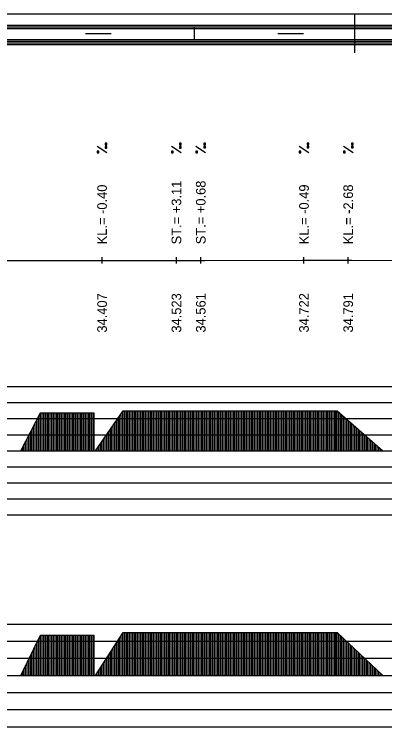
# Model space of a CAD drawing. Extents: x 2 to 10148, y 0 to 380.
# Drawn here: x 3726.9 to 3784.7, y 269 to 380 of the extents above; entities that cross this region are included whole.
import ezdxf

# ---------------------------------------------------------------- set-up
doc = ezdxf.new("R2010")
doc.units = 0
for name, color, linetype in [('NIVELETA_CARA', 7, 'Continuous'), ('NIVELETA_TEXT', 7, 'Continuous'), ('RAM', 7, 'Continuous'), ('ZRYCHL_CARA', 7, 'Continuous'), ('ZRYCHL_CARA_C', 7, 'Continuous'), ('ZRYCHL_RASTR', 7, 'Continuous')]:
    doc.layers.add(name, color=color, linetype=linetype)

msp = doc.modelspace()

# ---------------------------------------------------------------- linework, layer by layer
at = {"layer": 'NIVELETA_CARA'}
for p, q in [((3740.57, 341.15), (3740.57, 342.15)), ((3752.17, 341.15), (3752.17, 342.15)), ((3755.97, 341.16), (3755.97, 342.16)), ((3772.07, 341.17), (3772.07, 342.17)), ((3778.97, 341.17), (3778.97, 342.17)), ((3677.6, 341.65), (3740.47, 341.65)), ((3740.47, 341.65), (3740.57, 341.65)), ((3740.57, 341.65), (3740.67, 341.65)), ((3740.67, 341.65), (3751.3, 341.65)), ((3751.3, 341.65), (3752.17, 341.65)), ((3752.17, 341.65), (3753.05, 341.65)), ((3753.05, 341.65), (3755.36, 341.66)), ((3755.36, 341.66), (3755.97, 341.66)), ((3755.97, 341.66), (3756.58, 341.66)), ((3756.58, 341.66), (3771.78, 341.67)), ((3771.78, 341.67), (3772.07, 341.67)), ((3772.07, 341.67), (3772.36, 341.67)), ((3772.36, 341.67), (3778.43, 341.67)), ((3778.43, 341.67), (3778.97, 341.67)), ((3778.97, 341.67), (3779.52, 341.67)), ((3779.52, 341.67), (3792.02, 341.63))]:
    msp.add_line(p, q, dxfattribs=at)
at = {"layer": 'NIVELETA_TEXT'}
for p, q in [((3741.32, 359.92), (3741.07, 359.92)), ((3741.07, 359.92), (3741.07, 359.68)), ((3741.07, 359.68), (3741.08, 359.67)), ((3741.07, 359.67), (3741.32, 359.67)), ((3741.32, 359.67), (3741.32, 359.92)), ((3752.92, 359.92), (3752.67, 359.92)), ((3752.67, 359.92), (3752.67, 359.67)), ((3752.67, 359.67), (3752.92, 359.67)), ((3752.67, 359.67), (3752.68, 359.67)), ((3752.92, 359.67), (3752.92, 359.92)), ((3756.72, 359.93), (3756.47, 359.93)), ((3756.47, 359.93), (3756.47, 359.69)), ((3756.47, 359.69), (3756.48, 359.68)), ((3756.47, 359.68), (3756.72, 359.68)), ((3756.72, 359.68), (3756.72, 359.93)), ((3772.82, 359.94), (3772.57, 359.94)), ((3772.57, 359.94), (3772.57, 359.7)), ((3772.57, 359.7), (3772.58, 359.69)), ((3772.57, 359.69), (3772.82, 359.69)), ((3772.82, 359.69), (3772.82, 359.94)), ((3779.72, 359.94), (3779.47, 359.94)), ((3779.47, 359.94), (3779.47, 359.69)), ((3779.47, 359.69), (3779.72, 359.69)), ((3779.47, 359.69), (3779.48, 359.69)), ((3779.72, 359.69), (3779.72, 359.94)), ((3741.32, 358.41), (3739.82, 359.4)), ((3740.07, 358.65), (3739.82, 358.65)), ((3739.82, 358.65), (3739.82, 358.41)), ((3740.07, 358.41), (3740.07, 358.65)), ((3741.32, 359.41), (3741.07, 359.41)), ((3741.07, 359.41), (3741.07, 359.17)), ((3741.07, 359.17), (3741.08, 359.16)), ((3741.07, 359.16), (3741.32, 359.16)), ((3741.32, 359.16), (3741.32, 359.41)), ((3752.92, 358.4), (3751.42, 359.39)), ((3751.67, 358.65), (3751.42, 358.65)), ((3751.42, 358.65), (3751.42, 358.41)), ((3751.67, 358.4), (3751.67, 358.65)), ((3752.92, 359.41), (3752.67, 359.41)), ((3752.67, 359.41), (3752.67, 359.16)), ((3752.67, 359.16), (3752.92, 359.16)), ((3752.67, 359.16), (3752.68, 359.16)), ((3752.92, 359.16), (3752.92, 359.41)), ((3756.72, 358.41), (3755.22, 359.4)), ((3755.47, 358.66), (3755.22, 358.66)), ((3755.22, 358.66), (3755.22, 358.42)), ((3755.47, 358.41), (3755.47, 358.66)), ((3756.72, 359.42), (3756.47, 359.42)), ((3756.47, 359.42), (3756.47, 359.17)), ((3756.47, 359.17), (3756.72, 359.17)), ((3756.47, 359.17), (3756.48, 359.17)), ((3756.72, 359.17), (3756.72, 359.42)), ((3772.82, 358.42), (3771.32, 359.41)), ((3771.57, 358.67), (3771.32, 358.67)), ((3771.32, 358.67), (3771.32, 358.43)), ((3771.57, 358.42), (3771.57, 358.67)), ((3772.82, 359.43), (3772.57, 359.43)), ((3772.57, 359.43), (3772.57, 359.19)), ((3772.57, 359.19), (3772.58, 359.18)), ((3772.57, 359.18), (3772.82, 359.18)), ((3772.82, 359.18), (3772.82, 359.43)), ((3779.72, 358.42), (3778.22, 359.41)), ((3778.47, 358.67), (3778.22, 358.67)), ((3778.22, 358.67), (3778.22, 358.43)), ((3778.47, 358.42), (3778.47, 358.67)), ((3779.72, 359.43), (3779.47, 359.43)), ((3779.47, 359.43), (3779.47, 359.18)), ((3779.47, 359.18), (3779.72, 359.18)), ((3779.47, 359.18), (3779.48, 359.18)), ((3779.72, 359.18), (3779.72, 359.43)), ((3739.82, 358.41), (3740.07, 358.41)), ((3739.82, 358.41), (3739.83, 358.41)), ((3751.42, 358.41), (3751.43, 358.4)), ((3751.42, 358.4), (3751.67, 358.4)), ((3755.22, 358.42), (3755.23, 358.41)), ((3755.22, 358.41), (3755.47, 358.41)), ((3771.32, 358.43), (3771.33, 358.42)), ((3771.32, 358.42), (3771.57, 358.42)), ((3778.22, 358.43), (3778.23, 358.42)), ((3778.22, 358.42), (3778.47, 358.42))]:
    msp.add_line(p, q, dxfattribs=at)
at = {"layer": 'RAM'}
for p, q in [((4045.76, 380), (3155.54, 380)), ((3780, 374), (3780, 380)), ((4045.76, 378.25), (3155.54, 378.25)), ((4045.76, 378), (3155.54, 378)), ((4045.76, 377.75), (3155.54, 377.75)), ((3755, 376), (3755, 378)), ((3738, 377), (3742, 377)), ((3768, 377), (3772, 377)), ((4045.76, 376), (3155.54, 376)), ((4045.76, 375.75), (3155.54, 375.75)), ((4045.76, 375.5), (3155.54, 375.5)), ((4045.76, 375.25), (3155.54, 375.25))]:
    msp.add_line(p, q, dxfattribs=at)
at = {"layer": 'ZRYCHL_CARA'}
for p, q in [((3727.89, 277), (3730.99, 283.28)), ((3730.89, 277), (3730.89, 283.08)), ((3730.99, 277), (3730.99, 283.28)), ((3730.99, 283.28), (3739.3, 283.28)), ((3731.24, 277), (3731.24, 283.28)), ((3731.49, 277), (3731.49, 283.28)), ((3731.74, 277), (3731.74, 283.28)), ((3731.99, 277), (3731.99, 283.28)), ((3732.24, 277), (3732.24, 283.28)), ((3732.49, 277), (3732.49, 283.28)), ((3732.74, 277), (3732.74, 283.28)), ((3732.99, 277), (3732.99, 283.28)), ((3733.24, 277), (3733.24, 283.28)), ((3733.49, 277), (3733.49, 283.28)), ((3733.74, 277), (3733.74, 283.28)), ((3733.99, 277), (3733.99, 283.28)), ((3734.24, 277), (3734.24, 283.28)), ((3734.49, 277), (3734.49, 283.28)), ((3734.74, 277), (3734.74, 283.28)), ((3734.99, 277), (3734.99, 283.28)), ((3735.24, 277), (3735.24, 283.28)), ((3735.49, 277), (3735.49, 283.28)), ((3735.74, 277), (3735.74, 283.28)), ((3735.99, 277), (3735.99, 283.28)), ((3736.24, 277), (3736.24, 283.28)), ((3736.49, 277), (3736.49, 283.28)), ((3736.74, 277), (3736.74, 283.28)), ((3736.99, 277), (3736.99, 283.28)), ((3737.24, 277), (3737.24, 283.28)), ((3737.49, 277), (3737.49, 283.28)), ((3737.74, 277), (3737.74, 283.28)), ((3737.99, 277), (3737.99, 283.28)), ((3738.24, 277), (3738.24, 283.28)), ((3738.49, 277), (3738.49, 283.28)), ((3738.74, 277), (3738.74, 283.28)), ((3738.99, 277), (3738.99, 283.28)), ((3739.24, 277), (3739.24, 283.28)), ((3739.3, 283.28), (3739.3, 277)), ((3739.56, 277), (3743.86, 283.66)), ((3743.56, 277), (3743.56, 283.19)), ((3743.81, 277), (3743.81, 283.58)), ((3743.86, 277), (3743.86, 283.66)), ((3743.86, 283.66), (3777.25, 283.66)), ((3744.11, 277), (3744.11, 283.66)), ((3744.36, 277), (3744.36, 283.66)), ((3744.61, 277), (3744.61, 283.66)), ((3744.86, 277), (3744.86, 283.66)), ((3745.11, 277), (3745.11, 283.66)), ((3745.36, 277), (3745.36, 283.66)), ((3745.61, 277), (3745.61, 283.66)), ((3745.86, 277), (3745.86, 283.66)), ((3746.11, 277), (3746.11, 283.66)), ((3746.36, 277), (3746.36, 283.66)), ((3746.61, 277), (3746.61, 283.66)), ((3746.86, 277), (3746.86, 283.66)), ((3747.11, 277), (3747.11, 283.66)), ((3747.36, 277), (3747.36, 283.66)), ((3747.61, 277), (3747.61, 283.66)), ((3747.86, 277), (3747.86, 283.66)), ((3748.11, 277), (3748.11, 283.66)), ((3748.36, 277), (3748.36, 283.66)), ((3748.61, 277), (3748.61, 283.66)), ((3748.86, 277), (3748.86, 283.66)), ((3749.11, 277), (3749.11, 283.66)), ((3749.36, 277), (3749.36, 283.66)), ((3749.61, 277), (3749.61, 283.66)), ((3749.86, 277), (3749.86, 283.66)), ((3750.11, 277), (3750.11, 283.66)), ((3750.36, 277), (3750.36, 283.66)), ((3750.61, 277), (3750.61, 283.66)), ((3750.86, 277), (3750.86, 283.66)), ((3751.11, 277), (3751.11, 283.66)), ((3751.36, 277), (3751.36, 283.66)), ((3751.61, 277), (3751.61, 283.66)), ((3751.86, 277), (3751.86, 283.66)), ((3752.11, 277), (3752.11, 283.66)), ((3752.36, 277), (3752.36, 283.66)), ((3752.61, 277), (3752.61, 283.66)), ((3752.86, 277), (3752.86, 283.66)), ((3753.11, 277), (3753.11, 283.66)), ((3753.36, 277), (3753.36, 283.66)), ((3753.61, 277), (3753.61, 283.66)), ((3753.86, 277), (3753.86, 283.66)), ((3754.11, 277), (3754.11, 283.66)), ((3754.36, 277), (3754.36, 283.66)), ((3754.61, 277), (3754.61, 283.66)), ((3754.86, 277), (3754.86, 283.66)), ((3755.11, 277), (3755.11, 283.66)), ((3755.36, 277), (3755.36, 283.66)), ((3755.61, 277), (3755.61, 283.66)), ((3755.86, 277), (3755.86, 283.66)), ((3756.11, 277), (3756.11, 283.66)), ((3756.36, 277), (3756.36, 283.66)), ((3756.61, 277), (3756.61, 283.66)), ((3756.86, 277), (3756.86, 283.66)), ((3757.11, 277), (3757.11, 283.66)), ((3757.36, 277), (3757.36, 283.66)), ((3757.61, 277), (3757.61, 283.66)), ((3757.86, 277), (3757.86, 283.66)), ((3758.11, 277), (3758.11, 283.66)), ((3758.36, 277), (3758.36, 283.66)), ((3758.61, 277), (3758.61, 283.66)), ((3758.86, 277), (3758.86, 283.66)), ((3759.11, 277), (3759.11, 283.66)), ((3759.36, 277), (3759.36, 283.66)), ((3759.61, 277), (3759.61, 283.66)), ((3759.86, 277), (3759.86, 283.66)), ((3760.11, 277), (3760.11, 283.66)), ((3760.36, 277), (3760.36, 283.66)), ((3760.61, 277), (3760.61, 283.66)), ((3760.86, 277), (3760.86, 283.66)), ((3761.11, 277), (3761.11, 283.66)), ((3761.36, 277), (3761.36, 283.66)), ((3761.61, 277), (3761.61, 283.66)), ((3761.86, 277), (3761.86, 283.66)), ((3762.11, 277), (3762.11, 283.66)), ((3762.36, 277), (3762.36, 283.66)), ((3762.61, 277), (3762.61, 283.66)), ((3762.86, 277), (3762.86, 283.66)), ((3763.11, 277), (3763.11, 283.66)), ((3763.36, 277), (3763.36, 283.66)), ((3763.61, 277), (3763.61, 283.66)), ((3763.86, 277), (3763.86, 283.66)), ((3764.11, 277), (3764.11, 283.66)), ((3764.36, 277), (3764.36, 283.66)), ((3764.61, 277), (3764.61, 283.66)), ((3764.86, 277), (3764.86, 283.66)), ((3765.11, 277), (3765.11, 283.66)), ((3765.36, 277), (3765.36, 283.66)), ((3765.61, 277), (3765.61, 283.66)), ((3765.86, 277), (3765.86, 283.66)), ((3766.11, 277), (3766.11, 283.66)), ((3766.36, 277), (3766.36, 283.66)), ((3766.61, 277), (3766.61, 283.66)), ((3766.86, 277), (3766.86, 283.66)), ((3767.11, 277), (3767.11, 283.66)), ((3767.36, 277), (3767.36, 283.66)), ((3767.61, 277), (3767.61, 283.66)), ((3767.86, 277), (3767.86, 283.66)), ((3768.11, 277), (3768.11, 283.66)), ((3768.36, 277), (3768.36, 283.66)), ((3768.61, 277), (3768.61, 283.66)), ((3768.86, 277), (3768.86, 283.66)), ((3769.11, 277), (3769.11, 283.66)), ((3769.36, 277), (3769.36, 283.66)), ((3769.61, 277), (3769.61, 283.66)), ((3769.86, 277), (3769.86, 283.66)), ((3770.11, 277), (3770.11, 283.66)), ((3770.36, 277), (3770.36, 283.66)), ((3770.61, 277), (3770.61, 283.66)), ((3770.86, 277), (3770.86, 283.66)), ((3771.11, 277), (3771.11, 283.66)), ((3771.36, 277), (3771.36, 283.66)), ((3771.61, 277), (3771.61, 283.66)), ((3771.86, 277), (3771.86, 283.66)), ((3772.11, 277), (3772.11, 283.66)), ((3772.36, 277), (3772.36, 283.66)), ((3772.61, 277), (3772.61, 283.66)), ((3772.86, 277), (3772.86, 283.66)), ((3773.11, 277), (3773.11, 283.66)), ((3773.36, 277), (3773.36, 283.66)), ((3773.61, 277), (3773.61, 283.66)), ((3773.86, 277), (3773.86, 283.66)), ((3774.11, 277), (3774.11, 283.66)), ((3774.36, 277), (3774.36, 283.66)), ((3774.61, 277), (3774.61, 283.66)), ((3774.86, 277), (3774.86, 283.66)), ((3775.11, 277), (3775.11, 283.66)), ((3775.36, 277), (3775.36, 283.66)), ((3775.61, 277), (3775.61, 283.66)), ((3775.86, 277), (3775.86, 283.66)), ((3776.11, 277), (3776.11, 283.66)), ((3776.36, 277), (3776.36, 283.66)), ((3776.61, 277), (3776.61, 283.66)), ((3776.86, 277), (3776.86, 283.66)), ((3777.11, 277), (3777.11, 283.66)), ((3777.25, 277), (3777.25, 283.66)), ((3777.25, 283.66), (3784.35, 277)), ((3777.5, 277), (3777.5, 283.42)), ((3777.75, 277), (3777.75, 283.19)), ((3730.39, 277), (3730.39, 282.07)), ((3730.64, 277), (3730.64, 282.57)), ((3742.81, 277), (3742.81, 282.03)), ((3743.06, 277), (3743.06, 282.42)), ((3743.31, 277), (3743.31, 282.8)), ((3778, 277), (3778, 282.95)), ((3778.25, 277), (3778.25, 282.72)), ((3778.5, 277), (3778.5, 282.48)), ((3778.75, 277), (3778.75, 282.25)), ((3779, 277), (3779, 282.01)), ((3729.89, 277), (3729.89, 281.05)), ((3730.14, 277), (3730.14, 281.56)), ((3742.06, 277), (3742.06, 280.87)), ((3742.31, 277), (3742.31, 281.26)), ((3742.56, 277), (3742.56, 281.64)), ((3779.25, 277), (3779.25, 281.78)), ((3779.5, 277), (3779.5, 281.55)), ((3779.75, 277), (3779.75, 281.31)), ((3780, 277), (3780, 281.08)), ((3780.25, 277), (3780.25, 280.84)), ((3729.39, 277), (3729.39, 280.04)), ((3729.64, 277), (3729.64, 280.55)), ((3741.56, 277), (3741.56, 280.1)), ((3741.81, 277), (3741.81, 280.48)), ((3780.5, 277), (3780.5, 280.61)), ((3780.75, 277), (3780.75, 280.37)), ((3781, 277), (3781, 280.14)), ((3781.25, 277), (3781.25, 279.91)), ((3728.89, 277), (3728.89, 279.03)), ((3729.14, 277), (3729.14, 279.53)), ((3740.81, 277), (3740.81, 278.93)), ((3741.06, 277), (3741.06, 279.32)), ((3741.31, 277), (3741.31, 279.71)), ((3781.5, 277), (3781.5, 279.67)), ((3781.75, 277), (3781.75, 279.44)), ((3782, 277), (3782, 279.2)), ((3782.25, 277), (3782.25, 278.97)), ((3782.5, 277), (3782.5, 278.73)), ((3728.14, 277), (3728.14, 277.51)), ((3728.39, 277), (3728.39, 278.01)), ((3728.64, 277), (3728.64, 278.52)), ((3740.06, 277), (3740.06, 277.77)), ((3740.31, 277), (3740.31, 278.16)), ((3740.56, 277), (3740.56, 278.55)), ((3782.75, 277), (3782.75, 278.5)), ((3783, 277), (3783, 278.27)), ((3783.25, 277), (3783.25, 278.03)), ((3783.5, 277), (3783.5, 277.8)), ((3783.75, 277), (3783.75, 277.56)), ((3155.54, 277), (4045.76, 277)), ((3739.81, 277), (3739.81, 277.39)), ((3784, 277), (3784, 277.33)), ((3784.25, 277), (3784.25, 277.09))]:
    msp.add_line(p, q, dxfattribs=at)
at = {"layer": 'ZRYCHL_CARA_C'}
for p, q in [((3727.89, 312), (3730.99, 317.89)), ((3730.89, 312), (3730.89, 317.7)), ((3730.99, 312), (3730.99, 317.89)), ((3730.99, 317.89), (3739.3, 317.89)), ((3731.24, 312), (3731.24, 317.89)), ((3731.49, 312), (3731.49, 317.89)), ((3731.74, 312), (3731.74, 317.89)), ((3731.99, 312), (3731.99, 317.89)), ((3732.24, 312), (3732.24, 317.89)), ((3732.49, 312), (3732.49, 317.89)), ((3732.74, 312), (3732.74, 317.89)), ((3732.99, 312), (3732.99, 317.89)), ((3733.24, 312), (3733.24, 317.89)), ((3733.49, 312), (3733.49, 317.89)), ((3733.74, 312), (3733.74, 317.89)), ((3733.99, 312), (3733.99, 317.89)), ((3734.24, 312), (3734.24, 317.89)), ((3734.49, 312), (3734.49, 317.89)), ((3734.74, 312), (3734.74, 317.89)), ((3734.99, 312), (3734.99, 317.89)), ((3735.24, 312), (3735.24, 317.89)), ((3735.49, 312), (3735.49, 317.89)), ((3735.74, 312), (3735.74, 317.89)), ((3735.99, 312), (3735.99, 317.89)), ((3736.24, 312), (3736.24, 317.89)), ((3736.49, 312), (3736.49, 317.89)), ((3736.74, 312), (3736.74, 317.89)), ((3736.99, 312), (3736.99, 317.89)), ((3737.24, 312), (3737.24, 317.89)), ((3737.49, 312), (3737.49, 317.89)), ((3737.74, 312), (3737.74, 317.89)), ((3737.99, 312), (3737.99, 317.89)), ((3738.24, 312), (3738.24, 317.89)), ((3738.49, 312), (3738.49, 317.89)), ((3738.74, 312), (3738.74, 317.89)), ((3738.99, 312), (3738.99, 317.89)), ((3739.24, 312), (3739.24, 317.89)), ((3739.3, 317.89), (3739.3, 312)), ((3739.56, 312), (3743.86, 318.24)), ((3743.56, 312), (3743.56, 317.8)), ((3743.81, 312), (3743.81, 318.17)), ((3743.86, 312), (3743.86, 318.24)), ((3743.86, 318.24), (3777.25, 318.24)), ((3744.11, 312), (3744.11, 318.24)), ((3744.36, 312), (3744.36, 318.24)), ((3744.61, 312), (3744.61, 318.24)), ((3744.86, 312), (3744.86, 318.24)), ((3745.11, 312), (3745.11, 318.24)), ((3745.36, 312), (3745.36, 318.24)), ((3745.61, 312), (3745.61, 318.24)), ((3745.86, 312), (3745.86, 318.24)), ((3746.11, 312), (3746.11, 318.24)), ((3746.36, 312), (3746.36, 318.24)), ((3746.61, 312), (3746.61, 318.24)), ((3746.86, 312), (3746.86, 318.24)), ((3747.11, 312), (3747.11, 318.24)), ((3747.36, 312), (3747.36, 318.24)), ((3747.61, 312), (3747.61, 318.24)), ((3747.86, 312), (3747.86, 318.24)), ((3748.11, 312), (3748.11, 318.24)), ((3748.36, 312), (3748.36, 318.24)), ((3748.61, 312), (3748.61, 318.24)), ((3748.86, 312), (3748.86, 318.24)), ((3749.11, 312), (3749.11, 318.24)), ((3749.36, 312), (3749.36, 318.24)), ((3749.61, 312), (3749.61, 318.24)), ((3749.86, 312), (3749.86, 318.24)), ((3750.11, 312), (3750.11, 318.24)), ((3750.36, 312), (3750.36, 318.24)), ((3750.61, 312), (3750.61, 318.24)), ((3750.86, 312), (3750.86, 318.24)), ((3751.11, 312), (3751.11, 318.24)), ((3751.36, 312), (3751.36, 318.24)), ((3751.61, 312), (3751.61, 318.24)), ((3751.86, 312), (3751.86, 318.24)), ((3752.11, 312), (3752.11, 318.24)), ((3752.36, 312), (3752.36, 318.24)), ((3752.61, 312), (3752.61, 318.24)), ((3752.86, 312), (3752.86, 318.24)), ((3753.11, 312), (3753.11, 318.24)), ((3753.36, 312), (3753.36, 318.24)), ((3753.61, 312), (3753.61, 318.24)), ((3753.86, 312), (3753.86, 318.24)), ((3754.11, 312), (3754.11, 318.24)), ((3754.36, 312), (3754.36, 318.24)), ((3754.61, 312), (3754.61, 318.24)), ((3754.86, 312), (3754.86, 318.24)), ((3755.11, 312), (3755.11, 318.24)), ((3755.36, 312), (3755.36, 318.24)), ((3755.61, 312), (3755.61, 318.24)), ((3755.86, 312), (3755.86, 318.24)), ((3756.11, 312), (3756.11, 318.24)), ((3756.36, 312), (3756.36, 318.24)), ((3756.61, 312), (3756.61, 318.24)), ((3756.86, 312), (3756.86, 318.24)), ((3757.11, 312), (3757.11, 318.24)), ((3757.36, 312), (3757.36, 318.24)), ((3757.61, 312), (3757.61, 318.24)), ((3757.86, 312), (3757.86, 318.24)), ((3758.11, 312), (3758.11, 318.24)), ((3758.36, 312), (3758.36, 318.24)), ((3758.61, 312), (3758.61, 318.24)), ((3758.86, 312), (3758.86, 318.24)), ((3759.11, 312), (3759.11, 318.24)), ((3759.36, 312), (3759.36, 318.24)), ((3759.61, 312), (3759.61, 318.24)), ((3759.86, 312), (3759.86, 318.24)), ((3760.11, 312), (3760.11, 318.24)), ((3760.36, 312), (3760.36, 318.24)), ((3760.61, 312), (3760.61, 318.24)), ((3760.86, 312), (3760.86, 318.24)), ((3761.11, 312), (3761.11, 318.24)), ((3761.36, 312), (3761.36, 318.24)), ((3761.61, 312), (3761.61, 318.24)), ((3761.86, 312), (3761.86, 318.24)), ((3762.11, 312), (3762.11, 318.24)), ((3762.36, 312), (3762.36, 318.24)), ((3762.61, 312), (3762.61, 318.24)), ((3762.86, 312), (3762.86, 318.24)), ((3763.11, 312), (3763.11, 318.24)), ((3763.36, 312), (3763.36, 318.24)), ((3763.61, 312), (3763.61, 318.24)), ((3763.86, 312), (3763.86, 318.24)), ((3764.11, 312), (3764.11, 318.24)), ((3764.36, 312), (3764.36, 318.24)), ((3764.61, 312), (3764.61, 318.24)), ((3764.86, 312), (3764.86, 318.24)), ((3765.11, 312), (3765.11, 318.24)), ((3765.36, 312), (3765.36, 318.24)), ((3765.61, 312), (3765.61, 318.24)), ((3765.86, 312), (3765.86, 318.24)), ((3766.11, 312), (3766.11, 318.24)), ((3766.36, 312), (3766.36, 318.24)), ((3766.61, 312), (3766.61, 318.24)), ((3766.86, 312), (3766.86, 318.24)), ((3767.11, 312), (3767.11, 318.24)), ((3767.36, 312), (3767.36, 318.24)), ((3767.61, 312), (3767.61, 318.24)), ((3767.86, 312), (3767.86, 318.24)), ((3768.11, 312), (3768.11, 318.24)), ((3768.36, 312), (3768.36, 318.24)), ((3768.61, 312), (3768.61, 318.24)), ((3768.86, 312), (3768.86, 318.24)), ((3769.11, 312), (3769.11, 318.24)), ((3769.36, 312), (3769.36, 318.24)), ((3769.61, 312), (3769.61, 318.24)), ((3769.86, 312), (3769.86, 318.24)), ((3770.11, 312), (3770.11, 318.24)), ((3770.36, 312), (3770.36, 318.24)), ((3770.61, 312), (3770.61, 318.24)), ((3770.86, 312), (3770.86, 318.24)), ((3771.11, 312), (3771.11, 318.24)), ((3771.36, 312), (3771.36, 318.24)), ((3771.61, 312), (3771.61, 318.24)), ((3771.86, 312), (3771.86, 318.24)), ((3772.11, 312), (3772.11, 318.24)), ((3772.36, 312), (3772.36, 318.24)), ((3772.61, 312), (3772.61, 318.24)), ((3772.86, 312), (3772.86, 318.24)), ((3773.11, 312), (3773.11, 318.24)), ((3773.36, 312), (3773.36, 318.24)), ((3773.61, 312), (3773.61, 318.24)), ((3773.86, 312), (3773.86, 318.24)), ((3774.11, 312), (3774.11, 318.24)), ((3774.36, 312), (3774.36, 318.24)), ((3774.61, 312), (3774.61, 318.24)), ((3774.86, 312), (3774.86, 318.24)), ((3775.11, 312), (3775.11, 318.24)), ((3775.36, 312), (3775.36, 318.24)), ((3775.61, 312), (3775.61, 318.24)), ((3775.86, 312), (3775.86, 318.24)), ((3776.11, 312), (3776.11, 318.24)), ((3776.36, 312), (3776.36, 318.24)), ((3776.61, 312), (3776.61, 318.24)), ((3776.86, 312), (3776.86, 318.24)), ((3777.11, 312), (3777.11, 318.24)), ((3777.25, 312), (3777.25, 318.24)), ((3777.25, 318.24), (3784.35, 312)), ((3777.5, 312), (3777.5, 318.02)), ((3777.75, 312), (3777.75, 317.8)), ((3778, 312), (3778, 317.58)), ((3730.39, 312), (3730.39, 316.75)), ((3730.64, 312), (3730.64, 317.22)), ((3742.56, 312), (3742.56, 316.35)), ((3742.81, 312), (3742.81, 316.72)), ((3743.06, 312), (3743.06, 317.08)), ((3743.31, 312), (3743.31, 317.44)), ((3778.25, 312), (3778.25, 317.36)), ((3778.5, 312), (3778.5, 317.14)), ((3778.75, 312), (3778.75, 316.92)), ((3779, 312), (3779, 316.7)), ((3779.25, 312), (3779.25, 316.48)), ((3729.64, 312), (3729.64, 315.32)), ((3729.89, 312), (3729.89, 315.8)), ((3730.14, 312), (3730.14, 316.27)), ((3741.81, 312), (3741.81, 315.26)), ((3742.06, 312), (3742.06, 315.63)), ((3742.31, 312), (3742.31, 315.99)), ((3779.5, 312), (3779.5, 316.26)), ((3779.75, 312), (3779.75, 316.04)), ((3780, 312), (3780, 315.82)), ((3780.25, 312), (3780.25, 315.6)), ((3780.5, 312), (3780.5, 315.38)), ((3729.14, 312), (3729.14, 314.37)), ((3729.39, 312), (3729.39, 314.85)), ((3741.06, 312), (3741.06, 314.18)), ((3741.31, 312), (3741.31, 314.54)), ((3741.56, 312), (3741.56, 314.9)), ((3780.75, 312), (3780.75, 315.16)), ((3781, 312), (3781, 314.94)), ((3781.25, 312), (3781.25, 314.72)), ((3781.5, 312), (3781.5, 314.5)), ((3781.75, 312), (3781.75, 314.28)), ((3728.64, 312), (3728.64, 313.42)), ((3728.89, 312), (3728.89, 313.9)), ((3740.31, 312), (3740.31, 313.09)), ((3740.56, 312), (3740.56, 313.45)), ((3740.81, 312), (3740.81, 313.81)), ((3782, 312), (3782, 314.07)), ((3782.25, 312), (3782.25, 313.85)), ((3782.5, 312), (3782.5, 313.63)), ((3782.75, 312), (3782.75, 313.41)), ((3783, 312), (3783, 313.19)), ((3155.54, 312), (4045.76, 312)), ((3728.14, 312), (3728.14, 312.47)), ((3728.39, 312), (3728.39, 312.95)), ((3739.81, 312), (3739.81, 312.36)), ((3740.06, 312), (3740.06, 312.73)), ((3783.25, 312), (3783.25, 312.97)), ((3783.5, 312), (3783.5, 312.75)), ((3783.75, 312), (3783.75, 312.53)), ((3784, 312), (3784, 312.31)), ((3784.25, 312), (3784.25, 312.09))]:
    msp.add_line(p, q, dxfattribs=at)
at = {"layer": 'ZRYCHL_RASTR'}
for p, q in [((3682, 322), (3878, 322)), ((3682, 319.5), (3878, 319.5)), ((3682, 317), (3878, 317)), ((3682, 314.5), (3878, 314.5)), ((3682, 309.5), (3878, 309.5)), ((3682, 307), (3878, 307)), ((3682, 304.5), (3878, 304.5)), ((3682, 302), (3878, 302)), ((3682, 285), (3878, 285)), ((3682, 282.33), (3878, 282.33)), ((3682, 279.67), (3878, 279.67)), ((3682, 274.33), (3878, 274.33)), ((3682, 271.67), (3878, 271.67)), ((3682, 269), (3878, 269))]:
    msp.add_line(p, q, dxfattribs=at)

# ---------------------------------------------------------------- texts
at = {"layer": 'NIVELETA_TEXT'}
for s, p in [('KL.= -0.40', (3741.32, 344.15)), ('ST.= +3.11', (3752.92, 344.15)), ('ST.= +0.68', (3756.72, 344.16)), ('KL.= -0.49', (3772.82, 344.17)), ('KL.= -2.68', (3779.72, 344.17)), ('34.407', (3741.32, 330.4)), ('34.523', (3752.92, 330.4)), ('34.561', (3756.72, 330.41)), ('34.722', (3772.82, 330.42)), ('34.791', (3779.72, 330.42))]:
    msp.add_text(s, height=1.5, rotation=90, dxfattribs=at).set_placement(p)

doc.saveas('drawing.dxf')
